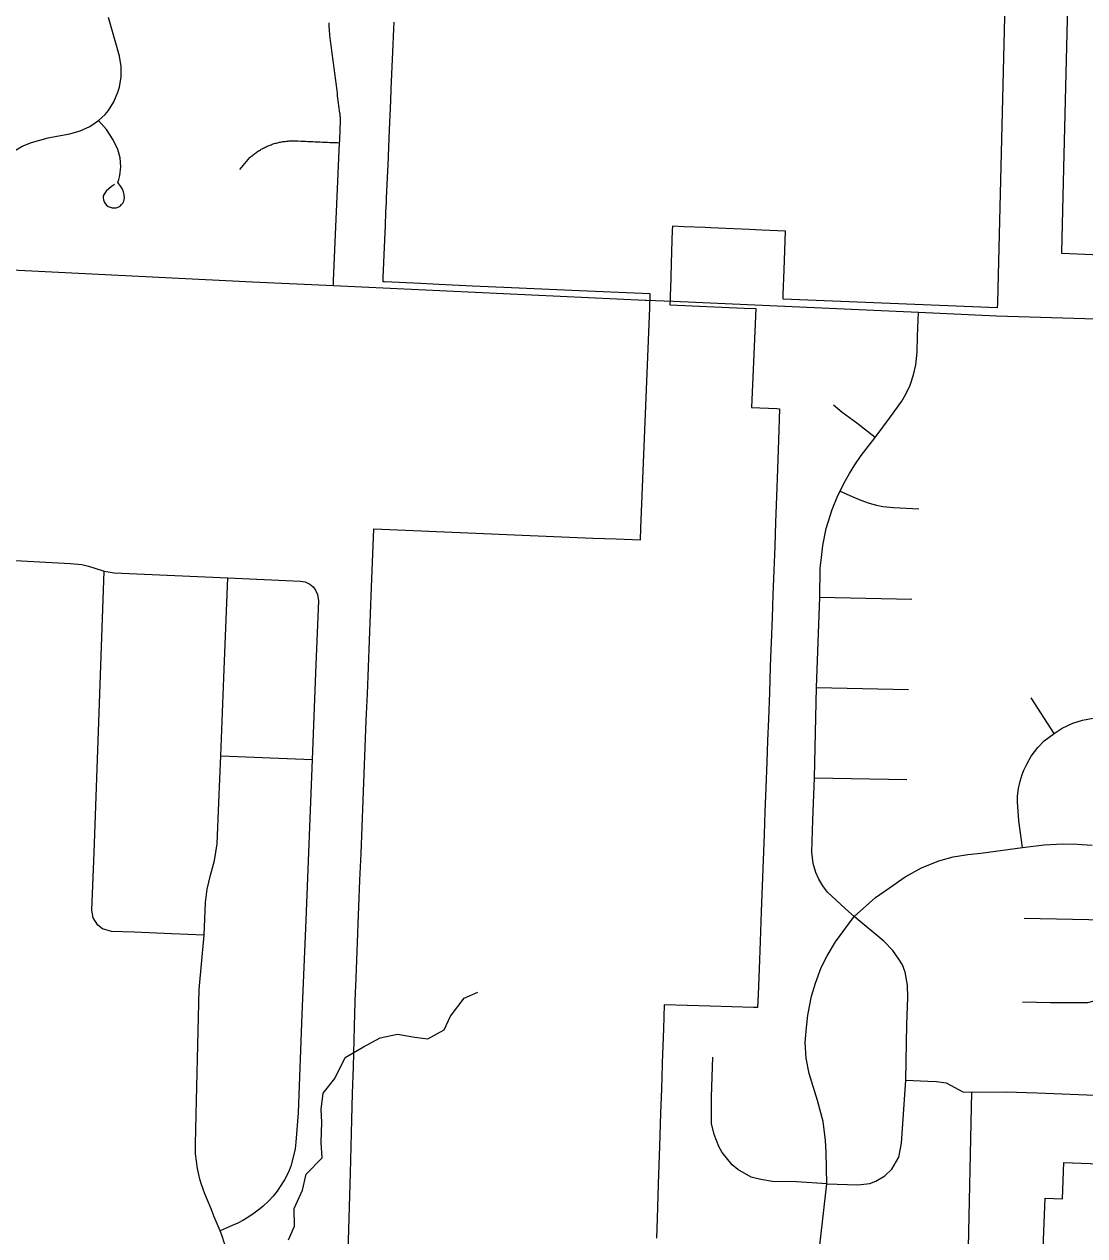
# Model space of a CAD drawing. Extents: x 114843 to 284848, y 317643 to 566895.
# Drawn here: x 175079 to 179255, y 459008 to 463781 of the extents above; entities that cross this region are included whole.
import ezdxf

# ---------------------------------------------------------------- set-up
doc = ezdxf.new("R2010")
doc.units = 0
for name, color, linetype in [('GM_X_Corporation', 7, 'Continuous'), ('GM_X_Minor_River', 7, 'Continuous'), ('GM_X_Township_Road', 7, 'Continuous')]:
    doc.layers.add(name, color=color, linetype=linetype)

msp = doc.modelspace()

# ---------------------------------------------------------------- linework, layer by layer
at = {"layer": 'GM_X_Corporation'}
for points in [[(178945.2, 464078.9), (178911.2, 462684), (178911.1, 462680.2), (178910.6, 462663.1), (178067.3, 462697.3), (178067.2, 462701.1), (178067, 462716.2), (178071.1, 462812.8), (178077.4, 462965.5), (177983.3, 462969.6), (177934, 462971.7), (177842.5, 462975.6), (177781.9, 462978.2), (177760.4, 462979.2), (177678.2, 462982.7), (177631.4, 462984.7), (177630.9, 462968.7), (177628.3, 462886.5), (177623.5, 462735.1), (177623, 462718.6), (177622.9, 462714.8), (177622.3, 462694.8), (177621.2, 462674.8), (177913.8, 462662.2), (177959.4, 462660.8), (177943.4, 462270.7), (178043.3, 462266.5), (178053.2, 462266.1), (178048.9, 462141.8), (178044.9, 462027.2), (178041.2, 461920.1), (178037.7, 461819.1), (178034.4, 461723.7), (178030.8, 461628), (178027.3, 461533.1), (178024, 461443.3), (178020.4, 461343.4), (178019.5, 461319.2), (178016.9, 461248.5), (178013.2, 461148.5), (178009.4, 461043.6), (178006.3, 460958.6), (178003.2, 460873.6), (177999.5, 460773.6), (177996, 460678.6), (177992.7, 460588.5), (177980.8, 460285.9), (177976.6, 460167.4), (177972.6, 460059.5), (177969, 459958.1), (177967.1, 459906.8), (177950.9, 459907), (177779.9, 459912.3), (177599.4, 459917.9), (177596.1, 459823.4), (177591.6, 459689.7), (177591.3, 459681.2), (177588.2, 459586.2), (177585, 459491.2), (177580.6, 459360.7), (177575.4, 459211.7), (177570.8, 459076.3), (177568.2, 458998.1)], [(179346.4, 462869.7), (179164.4, 462878), (179164.5, 462881.8), (179172.7, 463213.4), (179193.7, 464066.7)], [(176354.8, 458945), (176363.5, 459254.1), (176366.4, 459359.1), (176369.4, 459464.1), (176372.3, 459569), (176375.3, 459674), (176378.3, 459779), (176381.2, 459883.9), (176383.7, 459969.8), (176384.4, 459988.9), (176388.6, 460093.8), (176392.8, 460198.7), (176394.3, 460238.3), (176396.1, 460303.6), (176401.1, 460408.5), (176405.2, 460513.4), (176409.4, 460618.4), (176413.6, 460723.3), (176417.7, 460828.2), (176421.9, 460933.1), (176426.1, 461038), (176430.2, 461142.9), (176434.4, 461247.9), (176438.6, 461352.8), (176442.7, 461457.7), (176446.9, 461562.6), (176456, 461792.9), (176486.9, 461791.6), (176580.2, 461787.7), (176671.8, 461783.8), (176948.6, 461772.2), (177040.4, 461768.3), (177134.1, 461764.4), (177226.7, 461760.5), (177318.4, 461756.6), (177410.1, 461752.8), (177505.4, 461748.8), (177506.8, 461796), (177542.1, 462662.9), (177542.9, 462678.2), (177543.7, 462698.2), (177544.5, 462718.2), (177266.2, 462730.2), (176997.4, 462742.5), (176844.4, 462749.3), (176711.6, 462755.4), (176640.4, 462759.2), (176497.7, 462765.6), (176491.8, 462765.9), (176492.3, 462783.3), (176498.7, 462931.1), (176501.1, 462986.5), (176503.5, 463041), (176505.2, 463079.5), (176505.9, 463095.6), (176508.3, 463150.9), (176509.3, 463175.6), (176512.8, 463255.5), (176513, 463260.8), (176517.5, 463364.7), (176522.5, 463479.2), (176524.5, 463524.3), (176529.6, 463643.5), (176530.8, 463670.6), (176534.8, 463762), (176535.9, 463788.4)], [(179086.8, 458827.7), (179099.1, 459156.7), (179167.6, 459153.9), (179173, 459297.2), (179344.4, 459290.6)]]:
    msp.add_lwpolyline(points, dxfattribs=at)
at = {"layer": 'GM_X_Minor_River'}
msp.add_lwpolyline([(176119, 458991.4), (176142.6, 459045.6), (176142, 459115.8), (176175.4, 459188.1), (176189, 459250.3), (176252.4, 459314.8), (176248, 459374.9), (176251.3, 459455.1), (176248.9, 459505.1), (176256.4, 459569.3), (176302, 459627.7), (176343.3, 459710.1), (176414.9, 459752.7), (176480.6, 459787.2), (176548.4, 459801.6), (176616.5, 459790.1), (176668.5, 459784.4), (176732.1, 459818.9), (176757.7, 459873.2), (176811.1, 459943.7), (176864.9, 459968.1)], dxfattribs=at)
at = {"layer": 'GM_X_Township_Road'}
for p, q in [((177529.3, 462693.8), (177634.3, 462689.1)), ((178211.5, 461523.8), (178575, 461515.7)), ((178198.9, 461168.4), (178560.8, 461159.8)), ((179135.5, 460986.9), (179043.9, 461126.9)), ((175852.8, 460898.3), (176212.5, 460884.1)), ((178190.5, 460812.5), (178554.1, 460805.9)), ((179334, 460251.8), (179016.4, 460258.2)), ((178788.3, 458509.8), (178810.7, 459573.5))]:
    msp.add_line(p, q, dxfattribs=at)
for points in [[(174929.6, 463071.5), (174939.2, 463130.5), (174969.1, 463204.8), (174992.4, 463237.5), (175013.7, 463259.6), (175036.4, 463278.6), (175070.6, 463299.7), (175107.8, 463315.1), (175173.7, 463333.1), (175207.2, 463339.7), (175259.1, 463348.2), (175299.5, 463360.3), (175337.7, 463378.3), (175371.9, 463401.2), (175398.1, 463424.7), (175410.8, 463440.7), (175432.3, 463475.4), (175448.1, 463513), (175453.7, 463532.6), (175460.3, 463572.9), (175460.6, 463613.7), (175454.5, 463654.1), (175437.3, 463715.5), (175411.4, 463806.7)], [(176320.9, 463313.6), (176321.3, 463322.7), (176321.7, 463331.9), (176322.1, 463341.1), (176322.5, 463350.2), (176322.9, 463359.4), (176323.3, 463368.5), (176323.7, 463377.7), (176324.1, 463386.9), (176324.2, 463391.2), (176324.3, 463395.5), (176324.3, 463399.8), (176324.2, 463404.1), (176324.1, 463408.4), (176323.8, 463412.7), (176323.5, 463417.1), (176323.2, 463421.4), (176322.7, 463425.6), (176322.2, 463429.9), (176320.9, 463439.8), (176319.7, 463449.7), (176318.4, 463459.6), (176317.1, 463469.5), (176315.8, 463479.3), (176314.5, 463489.2), (176313.2, 463499.1), (176312, 463509), (176310.7, 463518.9), (176309.4, 463528.8), (176308.1, 463538.7), (176306.8, 463548.5), (176305.5, 463558.4), (176304.2, 463568.3), (176303, 463578.2), (176301.7, 463588.1), (176300.4, 463598), (176299.1, 463607.9), (176297.8, 463617.8), (176296.5, 463627.6), (176295.2, 463637.5), (176294, 463647.4), (176292.7, 463657.3), (176291.4, 463667.2), (176290.1, 463677.1), (176288.8, 463687), (176287.5, 463696.9), (176286.3, 463706.7), (176285, 463716.6), (176283.7, 463726.5), (176282.7, 463734.9), (176281.8, 463743.4), (176281.1, 463751.8), (176280.5, 463760.2), (176280, 463768.7), (176279.7, 463777.2), (176279.6, 463785.7)], [(175434.3, 463148.6), (175422.6, 463141.1), (175411.8, 463132.4), (175402.1, 463122.5), (175393.7, 463111.5), (175389.7, 463105.2), (175389.3, 463097), (175390.5, 463088.8), (175393.3, 463081.1), (175397.5, 463074), (175403, 463067.9), (175409.6, 463062.9), (175417, 463059.3), (175425, 463057.2), (175433.2, 463056.7), (175441.4, 463057.7), (175449.1, 463060.3), (175456.3, 463064.4), (175462.6, 463069.8), (175467.7, 463076.3), (175471.4, 463083.6), (175474.3, 463096.9), (175472.9, 463108.7), (175469.9, 463120.1), (175465.5, 463131.1), (175459.6, 463141.3), (175447.8, 463157.4), (175451.6, 463168.5), (175455.9, 463185.2), (175459.6, 463219.3), (175457, 463253.6), (175448.1, 463286.7), (175428.9, 463325.6), (175402.8, 463365.3), (175371.9, 463401.2)], [(175928.2, 463208.6), (175967.5, 463255), (175970.6, 463257.9), (175973.9, 463260.7), (175977.2, 463263.5), (175980.5, 463266.2), (175983.9, 463268.8), (175987.3, 463271.4), (175990.8, 463274), (175994.3, 463276.4), (175997.9, 463278.9), (176001.5, 463281.2), (176005.1, 463283.5), (176008.8, 463285.8), (176012.5, 463287.9), (176016.2, 463290), (176020, 463292.1), (176023.8, 463294.1), (176027.7, 463296), (176031.6, 463297.8), (176035.5, 463299.6), (176039.4, 463301.3), (176043.4, 463303), (176047.4, 463304.5), (176051.4, 463306), (176055.5, 463307.5), (176059.5, 463308.9), (176063.7, 463310.1), (176067.8, 463311.4), (176071.9, 463312.5), (176076.1, 463313.6), (176080.3, 463314.7), (176084.5, 463315.6), (176088.7, 463316.5), (176092.9, 463317.3), (176097.1, 463318), (176101.4, 463318.6), (176105.6, 463319.2), (176109.9, 463319.8), (176114.2, 463320.2), (176118.5, 463320.5), (176122.8, 463320.8), (176127, 463321.1), (176131.4, 463321.2), (176135.7, 463321.3), (176140, 463321.3), (176144.3, 463321.2), (176148.6, 463321.1), (176158.1, 463320.6), (176167.7, 463320.2), (176177.3, 463319.8), (176186.8, 463319.4), (176196.4, 463319), (176206, 463318.5), (176215.6, 463318.1), (176225.1, 463317.7), (176234.7, 463317.3), (176244.3, 463316.9), (176253.9, 463316.5), (176263.4, 463316), (176273, 463315.6), (176282.6, 463315.2), (176292.2, 463314.8), (176301.7, 463314.4), (176311.3, 463314), (176320.9, 463313.6)], [(176296.5, 462751.9), (176297.3, 462771), (176320.9, 463313.6)], [(174922.8, 462817.8), (175977.2, 462766.4), (176296.5, 462751.9), (177524.1, 462694.1), (177529.3, 462693.8)], [(177634.3, 462689.1), (178600.4, 462646), (178908.1, 462631.8), (179820.1, 462603.7), (180793.1, 462568.6)], [(178239.2, 459212.9), (178362, 459208.8), (178409.5, 459213.7), (178432.5, 459223), (178467.7, 459243.8), (178495.5, 459270.3), (178523.1, 459317.3), (178534.3, 459373.2), (178551.1, 459620.6), (178554.5, 459840.6), (178558.8, 459946.2), (178557.2, 459995.1), (178548, 460046.6), (178537.8, 460075.5), (178523.8, 460098), (178499.7, 460131.7), (178464.2, 460167.9), (178346.8, 460265.6), (178312.5, 460296.1), (178242.5, 460361.7), (178224, 460386.3), (178207.7, 460412.1), (178196, 460439.5), (178185.4, 460474.5), (178180.2, 460518.6), (178184.5, 460645.3), (178190.5, 460812.5), (178198.9, 461168.4), (178211.5, 461523.8), (178213.8, 461638.1), (178218.4, 461680.4), (178223.4, 461726.5), (178237.4, 461793.7), (178260.5, 461868.8), (178283.4, 461924), (178291.7, 461941.6), (178307.6, 461973.5), (178328.9, 462011.4), (178350.3, 462045.5), (178374.8, 462081.5), (178429.5, 462152.3), (178490.7, 462234.2), (178535.1, 462296), (178551.3, 462323.4), (178568.1, 462358.3), (178580.8, 462399.2), (178589.5, 462438.6), (178595.3, 462488.3), (178596.7, 462551.4), (178600.4, 462646)], [(178429.5, 462152.3), (178358.3, 462208.8), (178300.6, 462251.1), (178266, 462280.3)], [(178291.7, 461941.6), (178342.4, 461918.6), (178373.1, 461905.4), (178405.8, 461893.7), (178434.6, 461886.2), (178460.5, 461881.1), (178502.8, 461876.2), (178602.2, 461871.3)], [(174679.3, 461687.1), (175260.5, 461656.6), (175305.9, 461652.8), (175332.1, 461645.4), (175357, 461637.3), (175393.3, 461626.4), (175433.3, 461619.8), (175880.6, 461599.8), (176166.8, 461587.1), (176185.9, 461583.5), (176203.5, 461575), (176216.6, 461564.1), (176226.2, 461551.7), (176234, 461534.5), (176237.3, 461509.3), (176227.4, 461258.5), (176212.5, 460884.1), (176187.4, 460250.8), (176172.7, 459880.8), (176157.3, 459492.3), (176149.1, 459376.2), (176146.2, 459350.4), (176139.2, 459322.9), (176128.8, 459282.3), (176120.2, 459258.4), (176104.1, 459227.7), (176084.8, 459198.1), (176075, 459183.3), (176059.4, 459163.6), (176041.7, 459145.7), (176019.5, 459124.9), (176005.9, 459112.8), (175995.1, 459104.7), (175984.8, 459097.1), (175971.7, 459087.9), (175956.6, 459078.3), (175940.1, 459068.6), (175920.3, 459058), (175898.3, 459048.3), (175850.2, 459028)], [(175787.9, 460191.9), (175658.8, 460197.3), (175511.6, 460203.5), (175422.3, 460207.2), (175387.4, 460216.9), (175368.5, 460231.1), (175350.5, 460259.9), (175345.7, 460290), (175354, 460517.4), (175372.8, 461030.9), (175393.3, 461626.4)], [(175850.2, 459028), (175827.1, 459083), (175814.5, 459114.7), (175801.2, 459147.6), (175790.1, 459173.5), (175783.3, 459191.8), (175775.7, 459214.2), (175770.8, 459230.8), (175766.3, 459249.1), (175761.3, 459273.3), (175757, 459302.4), (175754, 459330.8), (175753.2, 459351.9), (175753.1, 459369.6), (175754.1, 459425.1), (175755.7, 459485.9), (175756.8, 459541.3), (175763.4, 459813.4), (175767.2, 459977.8), (175787.9, 460191.9), (175792.7, 460320.8), (175799.1, 460372.8), (175812.1, 460427.9), (175828.5, 460486.7), (175838.5, 460551.4), (175845.6, 460715.1), (175852.8, 460898.3), (175865, 461205.9), (175880.6, 461599.8)], [(179009.9, 460537.3), (178995.1, 460642.8), (178990.2, 460717.8), (178990.7, 460739.9), (178994.9, 460769.4), (179000.6, 460798.2), (179008.5, 460824.7), (179015.8, 460841.8), (179027.4, 460865.4), (179044.8, 460897.9), (179071.1, 460932), (179095.9, 460957.2), (179135.5, 460986.9), (179166.3, 461007.8), (179208.1, 461027.2), (179246.3, 461039.3), (179294.9, 461047.7)], [(178200.7, 458867), (178239.2, 459212.9), (178237.4, 459337.1), (178233.8, 459383), (178225.6, 459458), (178202.4, 459540.8), (178170.2, 459646.8), (178158.4, 459707), (178154.2, 459769.8), (178160, 459828.9), (178164.7, 459876.7), (178179.3, 459952.2), (178195.2, 460002.6), (178217.4, 460064.3), (178240.9, 460111), (178273.2, 460166.5), (178346.8, 460265.6), (178431.8, 460340.1), (178486.1, 460378.7), (178547.9, 460422.3), (178612.5, 460457.9), (178680.7, 460485.4), (178737.3, 460501.1), (178794.9, 460509.6), (178846.2, 460515.4), (179009.9, 460537.3), (179095.3, 460547.8), (179169.2, 460551.9), (179224.8, 460551), (179284.7, 460546.2)], [(178551.1, 459620.6), (178636.9, 459617.5), (178671.8, 459615.4), (178709, 459611), (178775.5, 459575.5), (178810.7, 459573.5), (178946.2, 459575.4), (179067.3, 459571.6), (179329.6, 459561.1), (179415.7, 459559.9), (179452.9, 459563.3), (179487.8, 459571.3), (179511, 459579.6), (179535.7, 459590.3), (179575.1, 459613.3), (179606, 459636.8), (179634, 459679.5), (179650.4, 459709.1), (179666.1, 459750.3), (179673.1, 459792.8), (179683.5, 460435.4)], [(179340.7, 459945.2), (179265.7, 459925.8), (179228, 459925), (179180.6, 459925.2), (179120.2, 459925.8), (179010.8, 459927.7)], [(178239.2, 459212.9), (178120, 459220.2), (178025.7, 459221.8), (177979.6, 459229.4), (177942.1, 459239.3), (177888.6, 459268.4), (177867.3, 459287.9), (177827.1, 459336.3), (177814.2, 459360.1), (177795.7, 459406.5), (177785.3, 459450.1), (177785.7, 459555.5), (177791.1, 459710.9)], [(175988.6, 458413.4), (175909.7, 458537.7), (175898, 458561.2), (175888.9, 458585.7), (175879.6, 458628.8), (175887.8, 458808.9), (175888.6, 458826.9), (175887.7, 458855), (175886.9, 458871), (175885.7, 458887.7), (175882.9, 458910.8), (175880.3, 458925.5), (175878.1, 458936.4), (175875.2, 458949.9), (175872.6, 458962.1), (175868.7, 458974.3), (175865.4, 458985.4), (175861.1, 458998.3), (175857.1, 459010.1), (175850.2, 459028)]]:
    msp.add_lwpolyline(points, dxfattribs=at)

doc.saveas('drawing.dxf')
